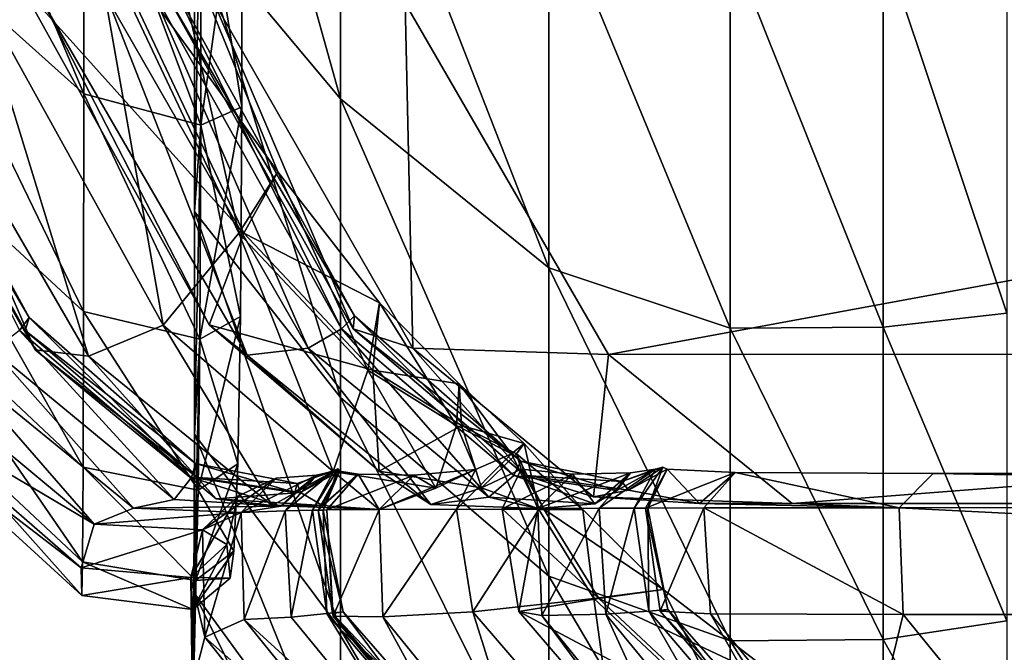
# Model space of a CAD drawing. Header units: millimetres. Extents: x 2387 to 13955, y -4964 to 364.
# Tile 263 of 656: x 6994.51 to 6999.4, y -4958.64 to -4955.49. Entities that reach past the tile are written whole.
import ezdxf

# ---------------------------------------------------------------- set-up
doc = ezdxf.new("R2010")
doc.units = ezdxf.units.MM
doc.header["$MEASUREMENT"] = 0
doc.layers.add('Predefinito', color=7, linetype='Continuous', true_color=0x000000)

msp = doc.modelspace()

# ---------------------------------------------------------------- linework, layer by layer
at = {"layer": 'Predefinito'}
for points in [[(6996.1067, -4955.8869, 15.6981), (6995.3822, -4955.0194, 16.7579), (6995.3808, -4953.2847, 15.9709)], [(6995.3808, -4953.2847, 15.9709), (6996.1067, -4954.0739, 14.8818), (6996.1067, -4955.8869, 15.6981)], [(6993.9037, -4953.6643, 18.3778), (6994.8315, -4954.4637, 17.4278), (6994.8318, -4955.8622, 18.5105)], [(6994.8318, -4955.8622, 18.5105), (6993.9037, -4955.0297, 19.4349), (6993.9037, -4953.6643, 18.3778)], [(6997.1409, -4956.7273, 14.6823), (6996.1067, -4955.8869, 15.6981), (6996.1067, -4954.0739, 14.8818)], [(6996.1067, -4954.0739, 14.8818), (6997.1409, -4954.8446, 13.8433), (6997.1409, -4956.7273, 14.6823)], [(6994.8315, -4954.4637, 17.4278), (6995.4118, -4954.6394, 17.2577), (6995.4132, -4956.0185, 18.3227)], [(6995.4132, -4956.0185, 18.3227), (6994.8318, -4955.8622, 18.5105), (6994.8315, -4954.4637, 17.4278)], [(6995.6152, -4954.5713, 17.3676), (6995.4118, -4954.6394, 17.2577), (6995.4132, -4956.0185, 18.3227)], [(6995.4118, -4954.6394, 17.2577), (6995.6152, -4954.5713, 17.3676), (6995.6173, -4955.9276, 18.413)], [(6995.4132, -4956.0185, 18.3227), (6995.6173, -4955.9276, 18.413), (6995.6152, -4954.5713, 17.3676)], [(6995.4118, -4954.6394, 17.2577), (6995.3822, -4955.0194, 16.7579), (6995.3825, -4956.4475, 17.8642)], [(6995.3825, -4956.4475, 17.8642), (6995.4132, -4956.0185, 18.3227), (6995.4118, -4954.6394, 17.2577)], [(6995.6173, -4955.9276, 18.413), (6995.4132, -4956.0185, 18.3227), (6995.4118, -4954.6394, 17.2577)], [(6995.2099, -4954.8094, 426.5673), (6994.8742, -4955.0119, 426.5004), (6995.6016, -4956.5543, 426.5332)], [(6994.8986, -4955.0118, 426.7098), (6995.2099, -4954.8094, 426.5673), (6995.7961, -4956.2503, 426.6164)], [(6995.6016, -4956.5543, 426.5332), (6995.7961, -4956.2503, 426.6164), (6995.2099, -4954.8094, 426.5673)], [(6998.0407, -4957.0258, 14.3146), (6997.1409, -4956.7273, 14.6823), (6997.1409, -4954.8446, 13.8433)], [(6997.1409, -4954.8446, 13.8433), (6998.0407, -4955.1139, 13.4637), (6998.0407, -4957.0258, 14.3146)], [(6994.8307, -4956.944, 19.9097), (6993.9037, -4956.0868, 20.8003), (6993.9037, -4955.0297, 19.4349)], [(6993.9037, -4955.0297, 19.4349), (6994.8318, -4955.8622, 18.5105), (6994.8307, -4956.944, 19.9097)], [(6994.8742, -4955.0119, 426.5004), (6994.2873, -4955.316, 425.6852), (6995.2265, -4957.0109, 425.6933)], [(6994.5151, -4955.315, 427.6386), (6994.8986, -4955.0118, 426.7098), (6995.626, -4956.5542, 426.7426)], [(6995.2265, -4957.0109, 425.6933), (6995.6016, -4956.5543, 426.5332), (6994.8742, -4955.0119, 426.5004)], [(6995.7961, -4956.2503, 426.6164), (6995.626, -4956.5542, 426.7426), (6994.8986, -4955.0118, 426.7098)], [(6995.3822, -4955.0194, 16.7579), (6996.1067, -4955.8869, 15.6981), (6996.1067, -4957.3709, 16.8496)], [(6996.1067, -4957.3709, 16.8496), (6995.3825, -4956.4475, 17.8642), (6995.3822, -4955.0194, 16.7579)], [(6998.8006, -4955.111, 13.4711), (6999.4151, -4955.0654, 13.5935), (6999.4143, -4956.9519, 14.433)], [(6998.0407, -4955.1139, 13.4637), (6998.8006, -4955.111, 13.4711), (6998.8003, -4957.0211, 14.3223)], [(6998.8003, -4957.0211, 14.3223), (6998.0407, -4957.0258, 14.3146), (6998.0407, -4955.1139, 13.4637)], [(6999.4143, -4956.9519, 14.433), (6998.8003, -4957.0211, 14.3223), (6998.8006, -4955.111, 13.4711)], [(6993.5909, -4955.3346, 419.9284), (6993.6416, -4955.2918, 419.7388), (6994.5616, -4956.9738, 419.7457)], [(6994.5122, -4957.0383, 419.564), (6994.5616, -4956.9738, 419.7457), (6993.6416, -4955.2918, 419.7388)], [(6995.2547, -4955.2849, 433.5741), (6995.1615, -4955.3277, 433.4011), (6996.112, -4957.0294, 433.4103)], [(6995.2187, -4955.3276, 433.7675), (6995.2547, -4955.2849, 433.5741), (6996.1755, -4956.965, 433.588)], [(6996.112, -4957.0294, 433.4103), (6996.1755, -4956.965, 433.588), (6995.2547, -4955.2849, 433.5741)], [(6993.5966, -4955.3983, 420.868), (6993.5909, -4955.3346, 419.9284), (6994.5407, -4957.038, 419.933)], [(6994.5616, -4956.9738, 419.7457), (6994.5407, -4957.038, 419.933), (6993.5909, -4955.3346, 419.9284)], [(6994.2873, -4955.316, 425.6852), (6993.8451, -4955.4185, 423.2972), (6994.8548, -4957.1645, 423.2973)], [(6994.8548, -4957.1645, 423.2973), (6995.2265, -4957.0109, 425.6933), (6994.2873, -4955.316, 425.6852)], [(6994.6338, -4955.4149, 430.0643), (6994.5151, -4955.315, 427.6386), (6995.4542, -4957.0096, 427.6468)], [(6995.626, -4956.5542, 426.7426), (6995.4542, -4957.0096, 427.6468), (6994.5151, -4955.315, 427.6386)], [(6995.1615, -4955.3277, 433.4011), (6994.9508, -4955.3923, 432.4855), (6995.9456, -4957.1263, 432.4878)], [(6995.9456, -4957.1263, 432.4878), (6996.112, -4957.0294, 433.4103), (6995.1615, -4955.3277, 433.4011)], [(6995.4707, -4955.3914, 435.5904), (6995.2187, -4955.3276, 433.7675), (6996.1692, -4957.0292, 433.7768)], [(6996.1755, -4956.965, 433.588), (6996.1692, -4957.0292, 433.7768), (6995.2187, -4955.3276, 433.7675)], [(6994.9508, -4955.3923, 432.4855), (6994.6338, -4955.4149, 430.0643), (6995.6435, -4957.16, 430.0643)], [(6995.6435, -4957.16, 430.0643), (6995.9456, -4957.1263, 432.4878), (6994.9508, -4955.3923, 432.4855)], [(6996.428, -4955.4118, 440.6518), (6995.4707, -4955.3914, 435.5904), (6996.4657, -4957.1251, 435.5928)], [(6996.1692, -4957.0292, 433.7768), (6996.4657, -4957.1251, 435.5928), (6995.4707, -4955.3914, 435.5904)], [(6993.8451, -4955.4185, 423.2972), (6993.5966, -4955.3983, 420.868), (6994.5913, -4957.1339, 420.8692)], [(6994.5407, -4957.038, 419.933), (6994.5913, -4957.1339, 420.8692), (6993.5966, -4955.3983, 420.868)], [(6994.5913, -4957.1339, 420.8692), (6994.8548, -4957.1645, 423.2973), (6993.8451, -4955.4185, 423.2972)], [(6995.4542, -4957.0096, 427.6468), (6995.6435, -4957.16, 430.0643), (6994.6338, -4955.4149, 430.0643)], [(7006.9079, -4955.4109, 485.8488), (6996.428, -4955.4118, 440.6518), (6997.4377, -4957.1562, 440.6519)], [(6996.4657, -4957.1251, 435.5928), (6997.4377, -4957.1562, 440.6519), (6996.428, -4955.4118, 440.6518)], [(6997.4377, -4957.1562, 440.6519), (7007.9178, -4957.1551, 485.8488), (7006.9079, -4955.4109, 485.8488)], [(6995.4086, -4957.0801, 19.7044), (6994.8307, -4956.944, 19.9097), (6994.8318, -4955.8622, 18.5105)], [(6994.8318, -4955.8622, 18.5105), (6995.4132, -4956.0185, 18.3227), (6995.4086, -4957.0801, 19.7044)], [(6995.4086, -4957.0801, 19.7044), (6995.6103, -4956.9678, 19.7731), (6995.6173, -4955.9276, 18.413)], [(6995.6173, -4955.9276, 18.413), (6995.4132, -4956.0185, 18.3227), (6995.4086, -4957.0801, 19.7044)], [(6995.4132, -4956.0185, 18.3227), (6995.6173, -4955.9276, 18.413), (6995.6103, -4956.9678, 19.7731)], [(6996.1067, -4955.8869, 15.6981), (6997.1409, -4956.7273, 14.6823), (6997.1409, -4958.2579, 15.871)], [(6997.1409, -4958.2579, 15.871), (6996.1067, -4957.3709, 16.8496), (6996.1067, -4955.8869, 15.6981)], [(6995.3814, -4957.5529, 19.293), (6995.4086, -4957.0801, 19.7044), (6995.4132, -4956.0185, 18.3227)], [(6995.4132, -4956.0185, 18.3227), (6995.3825, -4956.4475, 17.8642), (6995.3814, -4957.5529, 19.293)], [(6995.6103, -4956.9678, 19.7731), (6995.4086, -4957.0801, 19.7044), (6995.4132, -4956.0185, 18.3227)], [(6993.9037, -4956.0868, 20.8003), (6994.8307, -4956.944, 19.9097), (6994.8283, -4957.7162, 21.5768)], [(6994.8283, -4957.7162, 21.5768), (6993.9037, -4956.8474, 22.403), (6993.9037, -4956.0868, 20.8003)], [(6995.7961, -4956.2503, 426.6164), (6995.6016, -4956.5543, 426.5332), (6996.242, -4957.2353, 426.5547)], [(6995.626, -4956.5542, 426.7426), (6995.7961, -4956.2503, 426.6164), (6996.3009, -4956.9007, 426.6537)], [(6996.242, -4957.2353, 426.5547), (6996.3009, -4956.9007, 426.6537), (6995.7961, -4956.2503, 426.6164)], [(6996.1067, -4958.5224, 18.3336), (6995.3814, -4957.5529, 19.293), (6995.3825, -4956.4475, 17.8642)], [(6995.3825, -4956.4475, 17.8642), (6996.1067, -4957.3709, 16.8496), (6996.1067, -4958.5224, 18.3336)], [(6995.6016, -4956.5543, 426.5332), (6995.2265, -4957.0109, 425.6933), (6996.0704, -4957.7379, 425.6916)], [(6995.4542, -4957.0096, 427.6468), (6995.626, -4956.5542, 426.7426), (6996.2665, -4957.2352, 426.7641)], [(6996.0704, -4957.7379, 425.6916), (6996.242, -4957.2353, 426.5547), (6995.6016, -4956.5543, 426.5332)], [(6996.3009, -4956.9007, 426.6537), (6996.2665, -4957.2352, 426.7641), (6995.626, -4956.5542, 426.7426)], [(6997.1409, -4956.7273, 14.6823), (6998.0407, -4957.0258, 14.3146), (6998.0407, -4958.578, 15.5205)], [(6998.0407, -4958.578, 15.5205), (6997.1409, -4958.2579, 15.871), (6997.1409, -4956.7273, 14.6823)], [(6994.8252, -4958.186, 23.4635), (6993.9037, -4957.3234, 24.1717), (6993.9037, -4956.8474, 22.403)], [(6993.9037, -4956.8474, 22.403), (6994.8283, -4957.7162, 21.5768), (6994.8252, -4958.186, 23.4635)], [(6996.3009, -4956.9007, 426.6537), (6996.242, -4957.2353, 426.5547), (6996.6827, -4957.5103, 426.5354)], [(6996.2665, -4957.2352, 426.7641), (6996.3009, -4956.9007, 426.6537), (6996.6958, -4957.3034, 426.6398)], [(6996.6827, -4957.5103, 426.5354), (6996.6958, -4957.3034, 426.6398), (6996.3009, -4956.9007, 426.6537)], [(6995.3993, -4957.8313, 21.3649), (6994.8283, -4957.7162, 21.5768), (6994.8307, -4956.944, 19.9097)], [(6994.8307, -4956.944, 19.9097), (6995.4086, -4957.0801, 19.7044), (6995.3993, -4957.8313, 21.3649)], [(6998.8003, -4957.0211, 14.3223), (6999.4143, -4956.9519, 14.433), (6999.4141, -4958.4792, 15.6192)], [(6994.5616, -4956.9738, 419.7457), (6994.5122, -4957.0383, 419.564), (6995.3667, -4957.7684, 419.5617)], [(6994.5407, -4957.038, 419.933), (6994.5616, -4956.9738, 419.7457), (6995.3874, -4957.6974, 419.7456)], [(6995.3667, -4957.7684, 419.5617), (6995.3874, -4957.6974, 419.7456), (6994.5616, -4956.9738, 419.7457)], [(6995.6103, -4956.9678, 19.7731), (6995.4086, -4957.0801, 19.7044), (6995.3993, -4957.8313, 21.3648)], [(6995.3993, -4957.8313, 21.3648), (6995.5964, -4957.7003, 21.4124), (6995.6103, -4956.9678, 19.7731)], [(6995.4086, -4957.0801, 19.7044), (6995.6103, -4956.9678, 19.7731), (6995.5964, -4957.7003, 21.4124)], [(6995.6435, -4957.16, 430.0643), (6995.4542, -4957.0096, 427.6468), (6996.298, -4957.7364, 427.6442)], [(6996.2665, -4957.2352, 426.7641), (6996.298, -4957.7364, 427.6442), (6995.4542, -4957.0096, 427.6468)], [(6996.1755, -4956.965, 433.588), (6996.112, -4957.0294, 433.4103), (6996.9665, -4957.7578, 433.4059)], [(6996.1692, -4957.0292, 433.7768), (6996.1755, -4956.965, 433.588), (6997.0015, -4957.6869, 433.5879)], [(6996.9665, -4957.7578, 433.4059), (6997.0015, -4957.6869, 433.5879), (6996.1755, -4956.965, 433.588)], [(6994.5122, -4957.0383, 419.564), (6994.3833, -4957.1368, 417.729), (6995.2811, -4957.8771, 417.724)], [(6995.2811, -4957.8771, 417.724), (6995.3667, -4957.7684, 419.5617), (6994.5122, -4957.0383, 419.564)], [(6995.3874, -4957.6974, 419.7456), (6995.3952, -4957.768, 419.9307), (6994.5407, -4957.038, 419.933)], [(6994.5913, -4957.1339, 420.8692), (6994.5407, -4957.038, 419.933), (6995.3952, -4957.768, 419.9307)], [(6995.2265, -4957.0109, 425.6933), (6994.8548, -4957.1645, 423.2973), (6995.7666, -4957.907, 423.2889)], [(6995.7666, -4957.907, 423.2889), (6996.0704, -4957.7379, 425.6916), (6995.2265, -4957.0109, 425.6933)], [(6996.112, -4957.0294, 433.4103), (6995.9456, -4957.1263, 432.4878), (6996.8429, -4957.8646, 432.4771)], [(6996.8429, -4957.8646, 432.4771), (6996.9665, -4957.7578, 433.4059), (6996.112, -4957.0294, 433.4103)], [(6997.0015, -4957.6869, 433.5879), (6997.0237, -4957.7576, 433.7722), (6996.1692, -4957.0292, 433.7768)], [(6996.4657, -4957.1251, 435.5928), (6996.1692, -4957.0292, 433.7768), (6997.0237, -4957.7576, 433.7722)], [(6998.0407, -4957.0258, 14.3146), (6998.8003, -4957.0211, 14.3223), (6998.8003, -4958.5716, 15.5269)], [(6998.8003, -4958.5716, 15.5269), (6998.0407, -4958.578, 15.5205), (6998.0407, -4957.0258, 14.3146)], [(6999.4141, -4958.4792, 15.6192), (6998.8003, -4958.5716, 15.5269), (6998.8003, -4957.0211, 14.3223)], [(6995.4086, -4957.0801, 19.7044), (6995.3814, -4957.5529, 19.293), (6995.3791, -4958.3391, 21.0102)], [(6995.3791, -4958.3391, 21.0102), (6995.3993, -4957.8313, 21.3648), (6995.4086, -4957.0801, 19.7044)], [(6995.5964, -4957.7003, 21.4124), (6995.3993, -4957.8313, 21.3649), (6995.4086, -4957.0801, 19.7044)], [(6994.3833, -4957.1368, 417.729), (6994.1656, -4957.1745, 412.5817), (6995.0783, -4957.9196, 412.5774)], [(6995.0783, -4957.9196, 412.5774), (6995.2811, -4957.8771, 417.724), (6994.3833, -4957.1368, 417.729)], [(6994.8548, -4957.1645, 423.2973), (6994.5913, -4957.1339, 420.8692), (6995.4889, -4957.8734, 420.8632)], [(6995.3952, -4957.768, 419.9307), (6995.4889, -4957.8734, 420.8632), (6994.5913, -4957.1339, 420.8692)], [(6995.9456, -4957.1263, 432.4878), (6995.6435, -4957.16, 430.0643), (6996.5552, -4957.9018, 430.0526)], [(6996.5552, -4957.9018, 430.0526), (6996.8429, -4957.8646, 432.4771), (6995.9456, -4957.1263, 432.4878)], [(6997.4377, -4957.1562, 440.6519), (6996.4657, -4957.1251, 435.5928), (6997.3629, -4957.8633, 435.5809)], [(6997.0237, -4957.7576, 433.7722), (6997.3629, -4957.8633, 435.5809), (6996.4657, -4957.1251, 435.5928)], [(6997.3629, -4957.8633, 435.5809), (6998.3489, -4957.8975, 440.6359), (6997.4377, -4957.1562, 440.6519)], [(7007.9178, -4957.1551, 485.8488), (6997.4377, -4957.1562, 440.6519), (6998.3489, -4957.8975, 440.6359)], [(6998.3489, -4957.8975, 440.6359), (7008.8288, -4957.8963, 485.831), (7007.9178, -4957.1551, 485.8488)], [(6994.1656, -4957.1745, 412.5817), (6993.9692, -4957.2394, 360.0097), (6994.883, -4957.9986, 359.9371)], [(6994.883, -4957.9986, 359.9371), (6995.0783, -4957.9196, 412.5774), (6994.1656, -4957.1745, 412.5817)], [(6995.4889, -4957.8734, 420.8632), (6995.7666, -4957.907, 423.2889), (6994.8548, -4957.1645, 423.2973)], [(6996.298, -4957.7364, 427.6442), (6996.5552, -4957.9018, 430.0526), (6995.6435, -4957.16, 430.0643)], [(6994.883, -4957.9986, 359.9371), (6993.9692, -4957.2394, 360.0097), (6993.9037, -4957.4195, 215.9008)], [(6996.242, -4957.2353, 426.5547), (6996.0704, -4957.7379, 425.6916), (6996.5798, -4957.8213, 425.6654)], [(6996.5798, -4957.8213, 425.6654), (6996.6827, -4957.5103, 426.5354), (6996.242, -4957.2353, 426.5547)], [(6996.298, -4957.7364, 427.6442), (6996.2665, -4957.2352, 426.7641), (6996.7071, -4957.5102, 426.7447)], [(6996.6958, -4957.3034, 426.6398), (6996.7071, -4957.5102, 426.7447), (6996.2665, -4957.2352, 426.7641)], [(6993.9037, -4957.3234, 24.1717), (6994.8252, -4958.186, 23.4635), (6994.822, -4958.353, 72.5004)], [(6994.822, -4958.353, 72.5004), (6993.9037, -4957.5144, 73.0298), (6993.9037, -4957.3234, 24.1717)], [(6996.6958, -4957.3034, 426.6398), (6996.6827, -4957.5103, 426.5354), (6996.9553, -4957.6502, 426.5037)], [(6996.9553, -4957.6502, 426.5037), (6997.019, -4957.5987, 426.6022), (6996.6958, -4957.3034, 426.6398)], [(6996.7071, -4957.5102, 426.7447), (6996.6958, -4957.3034, 426.6398), (6997.019, -4957.5987, 426.6022)], [(6997.1409, -4959.4466, 17.4017), (6996.1067, -4958.5224, 18.3336), (6996.1067, -4957.3709, 16.8496)], [(6996.1067, -4957.3709, 16.8496), (6997.1409, -4958.2579, 15.871), (6997.1409, -4959.4466, 17.4017)], [(6994.8194, -4958.2167, 215.6182), (6993.9037, -4957.4195, 215.9008), (6993.9037, -4957.5144, 73.0298)], [(6993.9037, -4957.4195, 215.9008), (6994.8194, -4958.2167, 215.6182), (6994.883, -4957.9986, 359.9371)], [(6993.9037, -4957.5144, 73.0298), (6994.822, -4958.353, 72.5004), (6994.8194, -4958.2167, 215.6182)], [(6996.7071, -4957.5102, 426.7447), (6996.8073, -4957.8198, 427.6154), (6996.298, -4957.7364, 427.6442)], [(6996.6827, -4957.5103, 426.5354), (6996.5798, -4957.8213, 425.6654), (6996.7765, -4957.7281, 425.6432)], [(6996.7765, -4957.7281, 425.6432), (6996.9553, -4957.6502, 426.5037), (6996.6827, -4957.5103, 426.5354)], [(6997.019, -4957.5987, 426.6022), (6996.9797, -4957.6501, 426.7129), (6996.7071, -4957.5102, 426.7447)], [(6996.8073, -4957.8198, 427.6154), (6996.7071, -4957.5102, 426.7447), (6996.9797, -4957.6501, 426.7129)], [(6996.1067, -4959.3388, 20.1364), (6995.3791, -4958.3391, 21.0102), (6995.3814, -4957.5529, 19.293)], [(6995.3814, -4957.5529, 19.293), (6996.1067, -4958.5224, 18.3336), (6996.1067, -4959.3388, 20.1364)], [(6997.019, -4957.5987, 426.6022), (6996.9553, -4957.6502, 426.5037), (6997.0918, -4957.9259, 426.4879)], [(6996.9797, -4957.6501, 426.7129), (6997.019, -4957.5987, 426.6022), (6997.3095, -4957.9267, 426.5686)], [(6997.0918, -4957.9259, 426.4879), (6997.3095, -4957.9267, 426.5686), (6997.019, -4957.5987, 426.6022)], [(6996.682, -4957.9252, 425.6535), (6997.0918, -4957.9259, 426.4879), (6996.9553, -4957.6502, 426.5037)], [(6996.9553, -4957.6502, 426.5037), (6996.7765, -4957.7281, 425.6432), (6996.682, -4957.9252, 425.6535)], [(6996.9797, -4957.6501, 426.7129), (6997.0038, -4957.7267, 427.5916), (6996.8073, -4957.8198, 427.6154)], [(6997.0015, -4957.6869, 433.5879), (6996.9665, -4957.7578, 433.4059), (6997.4786, -4957.8315, 433.3689)], [(6997.0038, -4957.7267, 427.5916), (6996.9797, -4957.6501, 426.7129), (6997.1162, -4957.9257, 426.6972)], [(6997.3095, -4957.9267, 426.5686), (6997.1162, -4957.9257, 426.6972), (6996.9797, -4957.6501, 426.7129)], [(6997.0237, -4957.7576, 433.7722), (6997.0015, -4957.6869, 433.5879), (6997.5039, -4957.7877, 433.5522)], [(6997.4786, -4957.8315, 433.3689), (6997.5039, -4957.7877, 433.5522), (6997.0015, -4957.6869, 433.5879)], [(6995.3869, -4958.2794, 23.2661), (6994.8252, -4958.186, 23.4635), (6994.8283, -4957.7162, 21.5768)], [(6994.8283, -4957.7162, 21.5768), (6995.3993, -4957.8313, 21.3649), (6995.3869, -4958.2794, 23.2661)], [(6995.3874, -4957.6974, 419.7456), (6995.3667, -4957.7684, 419.5617), (6995.8802, -4957.8419, 419.543)], [(6995.3868, -4958.2794, 23.2661), (6995.5777, -4958.1338, 23.2951), (6995.5964, -4957.7003, 21.4124)], [(6995.5964, -4957.7003, 21.4124), (6995.3993, -4957.8313, 21.3648), (6995.3868, -4958.2794, 23.2661)], [(6995.3952, -4957.768, 419.9307), (6995.3874, -4957.6974, 419.7456), (6995.8911, -4957.7979, 419.7277)], [(6995.8802, -4957.8419, 419.543), (6995.8911, -4957.7979, 419.7277), (6995.3874, -4957.6974, 419.7456)], [(6995.3993, -4957.8313, 21.3649), (6995.5964, -4957.7003, 21.4124), (6995.5777, -4958.1338, 23.2951)], [(6996.0704, -4957.7379, 425.6916), (6995.7666, -4957.907, 423.2889), (6996.2992, -4957.9265, 423.2637)], [(6995.8315, -4957.9327, 417.7043), (6995.967, -4957.9299, 419.5364), (6996.0735, -4957.7365, 419.528)], [(6996.0735, -4957.7365, 419.528), (6995.9873, -4957.7563, 417.6933), (6995.8315, -4957.9327, 417.7043)], [(6995.9873, -4957.7563, 417.6933), (6996.0735, -4957.7365, 419.528), (6995.8802, -4957.8419, 419.543)], [(6995.8911, -4957.7979, 419.7277), (6995.8802, -4957.8419, 419.543), (6996.0735, -4957.7365, 419.528)], [(6995.9087, -4957.8415, 419.9119), (6995.8911, -4957.7979, 419.7277), (6996.0951, -4957.7254, 419.7118)], [(6996.0735, -4957.7365, 419.528), (6996.0951, -4957.7254, 419.7118), (6995.8911, -4957.7979, 419.7277)], [(6996.0951, -4957.7254, 419.7118), (6996.102, -4957.7361, 419.8968), (6995.9087, -4957.8415, 419.9119)], [(6996.0168, -4957.9064, 420.8419), (6995.9087, -4957.8415, 419.9119), (6996.102, -4957.7361, 419.8968)], [(6995.967, -4957.9299, 419.5364), (6996.0213, -4957.9298, 419.7177), (6996.0951, -4957.7254, 419.7118)], [(6996.0951, -4957.7254, 419.7118), (6996.0735, -4957.7365, 419.528), (6995.967, -4957.9299, 419.5364)], [(6996.1939, -4957.7518, 420.8271), (6996.102, -4957.7361, 419.8968), (6995.9955, -4957.9294, 419.9053)], [(6996.0213, -4957.9298, 419.7177), (6995.9955, -4957.9294, 419.9053), (6996.102, -4957.7361, 419.8968)], [(6996.102, -4957.7361, 419.8968), (6996.1939, -4957.7518, 420.8271), (6996.0168, -4957.9064, 420.8419)], [(6996.102, -4957.7361, 419.8968), (6996.0951, -4957.7254, 419.7118), (6996.0213, -4957.9298, 419.7177)], [(6996.2992, -4957.9265, 423.2637), (6996.5798, -4957.8213, 425.6654), (6996.0704, -4957.7379, 425.6916)], [(6996.5552, -4957.9018, 430.0526), (6996.298, -4957.7364, 427.6442), (6996.8073, -4957.8198, 427.6154)], [(6996.2992, -4957.9265, 423.2637), (6996.682, -4957.9252, 425.6535), (6996.7765, -4957.7281, 425.6432)], [(6996.7765, -4957.7281, 425.6432), (6996.4706, -4957.7555, 423.2468), (6996.2992, -4957.9265, 423.2637)], [(6996.4706, -4957.7555, 423.2468), (6996.7765, -4957.7281, 425.6432), (6996.5798, -4957.8213, 425.6654)], [(6997.087, -4957.9215, 430.0174), (6996.8073, -4957.8198, 427.6154), (6997.0038, -4957.7267, 427.5916)], [(6997.258, -4957.7508, 429.994), (6997.0038, -4957.7267, 427.5916), (6996.9096, -4957.9237, 427.6035)], [(6997.1162, -4957.9257, 426.6972), (6996.9096, -4957.9237, 427.6035), (6997.0038, -4957.7267, 427.5916)], [(6997.0038, -4957.7267, 427.5916), (6997.258, -4957.7508, 429.994), (6997.087, -4957.9215, 430.0174)], [(6997.3912, -4957.9199, 432.4357), (6997.5644, -4957.9196, 433.3555), (6997.6704, -4957.7267, 433.3389)], [(6997.6704, -4957.7267, 433.3389), (6997.5457, -4957.7437, 432.4124), (6997.3912, -4957.9199, 432.4357)], [(6997.5457, -4957.7437, 432.4124), (6997.6704, -4957.7267, 433.3389), (6997.4786, -4957.8315, 433.3689)], [(6997.5039, -4957.7877, 433.5522), (6997.4786, -4957.8315, 433.3689), (6997.6704, -4957.7267, 433.3389)], [(6997.5357, -4957.8314, 433.7348), (6997.5039, -4957.7877, 433.5522), (6997.7064, -4957.7157, 433.5206)], [(6997.6704, -4957.7267, 433.3389), (6997.7064, -4957.7157, 433.5206), (6997.5039, -4957.7877, 433.5522)], [(6997.7064, -4957.7157, 433.5206), (6997.7276, -4957.7266, 433.7046), (6997.5357, -4957.8314, 433.7348)], [(6997.8893, -4957.8967, 435.5392), (6997.5357, -4957.8314, 433.7348), (6997.7276, -4957.7266, 433.7046)], [(6997.5644, -4957.9196, 433.3555), (6997.6327, -4957.9198, 433.5322), (6997.7064, -4957.7157, 433.5206)], [(6997.7064, -4957.7157, 433.5206), (6997.6704, -4957.7267, 433.3389), (6997.5644, -4957.9196, 433.3555)], [(6998.0652, -4957.7427, 435.51), (6997.7276, -4957.7266, 433.7046), (6997.6216, -4957.9195, 433.7215)], [(6997.6327, -4957.9198, 433.5322), (6997.6216, -4957.9195, 433.7215), (6997.7276, -4957.7266, 433.7046)], [(6997.6216, -4957.9195, 433.7215), (6997.9107, -4957.9187, 435.5358), (6998.0652, -4957.7427, 435.51)], [(6997.7276, -4957.7266, 433.7046), (6997.7064, -4957.7157, 433.5206), (6997.6327, -4957.9198, 433.5322)], [(6997.7276, -4957.7266, 433.7046), (6998.0652, -4957.7427, 435.51), (6997.8893, -4957.8967, 435.5392)], [(6998.8796, -4957.9178, 440.588), (6997.8893, -4957.8967, 435.5392), (6998.0652, -4957.7427, 435.51)], [(6998.0652, -4957.7427, 435.51), (6997.9107, -4957.9187, 435.5358), (6998.8796, -4957.9178, 440.588)], [(6998.0652, -4957.7427, 435.51), (6999.0498, -4957.7477, 440.556), (6998.8796, -4957.9178, 440.588)], [(6998.8796, -4957.9178, 440.588), (6999.0498, -4957.7477, 440.556), (6998.0652, -4957.7427, 435.51)], [(6995.3667, -4957.7684, 419.5617), (6995.2811, -4957.8771, 417.724), (6995.8098, -4957.9107, 417.706)], [(6995.8098, -4957.9107, 417.706), (6995.8802, -4957.8419, 419.543), (6995.3667, -4957.7684, 419.5617)], [(6995.4889, -4957.8734, 420.8632), (6995.3952, -4957.768, 419.9307), (6995.9087, -4957.8415, 419.9119)], [(6995.8911, -4957.7979, 419.7277), (6995.9087, -4957.8415, 419.9119), (6995.3952, -4957.768, 419.9307)], [(6995.7866, -4957.7714, 412.5561), (6995.6134, -4957.9413, 412.5646), (6995.4213, -4958.0279, 359.909)], [(6995.4213, -4958.0279, 359.909), (6995.5966, -4957.8601, 359.9061), (6995.7866, -4957.7714, 412.5561)], [(6995.4213, -4958.0279, 359.909), (6995.6134, -4957.9413, 412.5646), (6995.7866, -4957.7714, 412.5561)], [(6995.7866, -4957.7714, 412.5561), (6995.5966, -4957.8601, 359.9061), (6995.4213, -4958.0279, 359.909)], [(6995.6134, -4957.9413, 412.5646), (6995.7866, -4957.7714, 412.5561), (6995.9873, -4957.7563, 417.6933)], [(6995.9873, -4957.7563, 417.6933), (6995.8098, -4957.9107, 417.706), (6995.6134, -4957.9413, 412.5646)], [(6995.6134, -4957.9413, 412.5646), (6995.8315, -4957.9327, 417.7043), (6995.9873, -4957.7563, 417.6933)], [(6995.9873, -4957.7563, 417.6933), (6995.7866, -4957.7714, 412.5561), (6995.6134, -4957.9413, 412.5646)], [(6995.8802, -4957.8419, 419.543), (6995.8098, -4957.9107, 417.706), (6995.9873, -4957.7563, 417.6933)], [(6995.9955, -4957.9294, 419.9053), (6996.0386, -4957.9284, 420.8402), (6996.1939, -4957.7518, 420.8271)], [(6996.2992, -4957.9265, 423.2637), (6996.0168, -4957.9064, 420.8419), (6996.1939, -4957.7518, 420.8271)], [(6996.4706, -4957.7555, 423.2468), (6996.1939, -4957.7518, 420.8271), (6996.0386, -4957.9284, 420.8402)], [(6996.0386, -4957.9284, 420.8402), (6996.2992, -4957.9265, 423.2637), (6996.4706, -4957.7555, 423.2468)], [(6996.1939, -4957.7518, 420.8271), (6996.4706, -4957.7555, 423.2468), (6996.2992, -4957.9265, 423.2637)], [(6996.5798, -4957.8213, 425.6654), (6996.2992, -4957.9265, 423.2637), (6996.4706, -4957.7555, 423.2468)], [(6996.9665, -4957.7578, 433.4059), (6996.8429, -4957.8646, 432.4771), (6997.3697, -4957.8978, 432.4391)], [(6996.9096, -4957.9237, 427.6035), (6997.087, -4957.9215, 430.0174), (6997.258, -4957.7508, 429.994)], [(6997.3697, -4957.8978, 432.4391), (6997.4786, -4957.8315, 433.3689), (6996.9665, -4957.7578, 433.4059)], [(6997.3629, -4957.8633, 435.5809), (6997.0237, -4957.7576, 433.7722), (6997.5357, -4957.8314, 433.7348)], [(6997.5039, -4957.7877, 433.5522), (6997.5357, -4957.8314, 433.7348), (6997.0237, -4957.7576, 433.7722)], [(6997.087, -4957.9215, 430.0174), (6997.3912, -4957.9199, 432.4357), (6997.5457, -4957.7437, 432.4124)], [(6997.5457, -4957.7437, 432.4124), (6997.258, -4957.7508, 429.994), (6997.087, -4957.9215, 430.0174)], [(6997.3697, -4957.8978, 432.4391), (6997.087, -4957.9215, 430.0174), (6997.258, -4957.7508, 429.994)], [(6997.258, -4957.7508, 429.994), (6997.5457, -4957.7437, 432.4124), (6997.3697, -4957.8978, 432.4391)], [(6997.4786, -4957.8315, 433.3689), (6997.3697, -4957.8978, 432.4391), (6997.5457, -4957.7437, 432.4124)], [(7009.3589, -4957.917, 485.7778), (6998.8796, -4957.9178, 440.588), (6999.0498, -4957.7477, 440.556)], [(6999.0498, -4957.7477, 440.556), (6998.8796, -4957.9178, 440.588), (7009.3589, -4957.917, 485.7778)], [(6999.0498, -4957.7477, 440.556), (7009.5288, -4957.7472, 485.7422), (7009.3589, -4957.917, 485.7778)], [(7009.3589, -4957.917, 485.7778), (7009.5288, -4957.7472, 485.7422), (6999.0498, -4957.7477, 440.556)], [(6995.376, -4958.8095, 22.9817), (6995.3868, -4958.2794, 23.2661), (6995.3993, -4957.8313, 21.3648)], [(6995.3993, -4957.8313, 21.3648), (6995.3791, -4958.3391, 21.0102), (6995.376, -4958.8095, 22.9817)], [(6995.5777, -4958.1338, 23.2951), (6995.3869, -4958.2794, 23.2661), (6995.3993, -4957.8313, 21.3649)], [(6996.8073, -4957.8198, 427.6154), (6997.087, -4957.9215, 430.0174), (6996.5552, -4957.9018, 430.0526)], [(6997.5357, -4957.8314, 433.7348), (6997.8893, -4957.8967, 435.5392), (6997.3629, -4957.8633, 435.5809)], [(6995.8098, -4957.9107, 417.706), (6995.2811, -4957.8771, 417.724), (6995.0783, -4957.9196, 412.5774)], [(6995.3634, -4958.2644, 215.5294), (6995.5426, -4958.1009, 215.5335), (6995.5966, -4957.8601, 359.9061)], [(6995.5966, -4957.8601, 359.9061), (6995.4213, -4958.0279, 359.909), (6995.3634, -4958.2644, 215.5294)], [(6995.4213, -4958.0279, 359.909), (6995.5966, -4957.8601, 359.9061), (6995.5426, -4958.1009, 215.5335)], [(6995.9087, -4957.8415, 419.9119), (6996.0168, -4957.9064, 420.8419), (6995.4889, -4957.8734, 420.8632)], [(6995.7666, -4957.907, 423.2889), (6995.4889, -4957.8734, 420.8632), (6996.0168, -4957.9064, 420.8419)], [(6996.8429, -4957.8646, 432.4771), (6996.5552, -4957.9018, 430.0526), (6997.087, -4957.9215, 430.0174)], [(6997.087, -4957.9215, 430.0174), (6997.3697, -4957.8978, 432.4391), (6996.8429, -4957.8646, 432.4771)], [(6998.3489, -4957.8975, 440.6359), (6997.3629, -4957.8633, 435.5809), (6997.8893, -4957.8967, 435.5392)], [(6995.6134, -4957.9413, 412.5646), (6995.0783, -4957.9196, 412.5774), (6994.883, -4957.9986, 359.9371)], [(6995.0783, -4957.9196, 412.5774), (6995.6134, -4957.9413, 412.5646), (6995.8098, -4957.9107, 417.706)], [(6995.8315, -4957.9327, 417.7043), (6995.6134, -4957.9413, 412.5646), (6995.6291, -4958.4729, 412.5774)], [(6995.6291, -4958.4729, 412.5774), (6995.8621, -4958.4604, 417.7217), (6995.8315, -4957.9327, 417.7043)], [(6996.0168, -4957.9064, 420.8419), (6996.2992, -4957.9265, 423.2637), (6995.7666, -4957.907, 423.2889)], [(6995.967, -4957.9299, 419.5364), (6995.8315, -4957.9327, 417.7043), (6995.8621, -4958.4604, 417.7217)], [(6995.8621, -4958.4604, 417.7217), (6996.0387, -4958.4437, 419.5524), (6995.967, -4957.9299, 419.5364)], [(6996.0213, -4957.9298, 419.7177), (6995.967, -4957.9299, 419.5364), (6996.0387, -4958.4437, 419.5524)], [(6996.0386, -4957.9284, 420.8402), (6995.9955, -4957.9294, 419.9053), (6996.0672, -4958.4433, 419.9215)], [(6995.9955, -4957.9294, 419.9053), (6996.0213, -4957.9298, 419.7177), (6996.1199, -4958.4341, 419.7317)], [(6996.1199, -4958.4341, 419.7317), (6996.0672, -4958.4433, 419.9215), (6995.9955, -4957.9294, 419.9053)], [(6996.0387, -4958.4437, 419.5524), (6996.1199, -4958.4341, 419.7317), (6996.0213, -4957.9298, 419.7177)], [(6996.2992, -4957.9265, 423.2637), (6996.0386, -4957.9284, 420.8402), (6996.07, -4958.4565, 420.8609)], [(6996.0672, -4958.4433, 419.9215), (6996.07, -4958.4565, 420.8609), (6996.0386, -4957.9284, 420.8402)], [(6996.07, -4958.4565, 420.8609), (6996.3174, -4958.459, 423.2889), (6996.2992, -4957.9265, 423.2637)], [(6996.682, -4957.9252, 425.6535), (6996.2992, -4957.9265, 423.2637), (6996.3174, -4958.459, 423.2889)], [(6996.3174, -4958.459, 423.2889), (6996.764, -4958.4349, 425.6749), (6996.682, -4957.9252, 425.6535)], [(6997.0918, -4957.9259, 426.4879), (6996.682, -4957.9252, 425.6535), (6996.764, -4958.4349, 425.6749)], [(6996.764, -4958.4349, 425.6749), (6997.3645, -4958.3679, 426.4883), (6997.0918, -4957.9259, 426.4879)], [(6997.087, -4957.9215, 430.0174), (6996.9096, -4957.9237, 427.6035), (6996.9917, -4958.4333, 427.6277)], [(6996.9096, -4957.9237, 427.6035), (6997.1162, -4957.9257, 426.6972), (6997.3889, -4958.3677, 426.6978)], [(6997.3889, -4958.3677, 426.6978), (6996.9917, -4958.4333, 427.6277), (6996.9096, -4957.9237, 427.6035)], [(6996.9917, -4958.4333, 427.6277), (6997.1059, -4958.4533, 430.0525), (6997.087, -4957.9215, 430.0174)], [(6997.3912, -4957.9199, 432.4357), (6997.087, -4957.9215, 430.0174), (6997.1059, -4958.4533, 430.0525)], [(6997.3095, -4957.9267, 426.5686), (6997.0918, -4957.9259, 426.4879), (6997.3645, -4958.3679, 426.4883)], [(6997.1059, -4958.4533, 430.0525), (6997.4236, -4958.4467, 432.4724), (6997.3912, -4957.9199, 432.4357)], [(6997.1162, -4957.9257, 426.6972), (6997.3095, -4957.9267, 426.5686), (6997.7092, -4958.3236, 426.5542)], [(6997.7092, -4958.3236, 426.5542), (6997.3889, -4958.3677, 426.6978), (6997.1162, -4957.9257, 426.6972)], [(6997.3645, -4958.3679, 426.4883), (6997.7092, -4958.3236, 426.5542), (6997.3095, -4957.9267, 426.5686)], [(6997.5644, -4957.9196, 433.3555), (6997.3912, -4957.9199, 432.4357), (6997.4236, -4958.4467, 432.4724)], [(6997.4236, -4958.4467, 432.4724), (6997.6371, -4958.4321, 433.3871), (6997.5644, -4957.9196, 433.3555)], [(6997.6327, -4957.9198, 433.5322), (6997.5644, -4957.9196, 433.3555), (6997.6371, -4958.4321, 433.3871)], [(6997.9107, -4957.9187, 435.5358), (6997.6216, -4957.9195, 433.7215), (6997.6944, -4958.4319, 433.7538)], [(6997.6216, -4957.9195, 433.7215), (6997.6327, -4957.9198, 433.5322), (6997.7322, -4958.4228, 433.5599)], [(6997.7322, -4958.4228, 433.5599), (6997.6944, -4958.4319, 433.7538), (6997.6216, -4957.9195, 433.7215)], [(6997.6371, -4958.4321, 433.3871), (6997.7322, -4958.4228, 433.5599), (6997.6327, -4957.9198, 433.5322)], [(6997.6944, -4958.4319, 433.7538), (6997.9436, -4958.4452, 435.5765), (6997.9107, -4957.9187, 435.5358)], [(6997.8893, -4957.8967, 435.5392), (6998.8796, -4957.9178, 440.588), (6998.3489, -4957.8975, 440.6359)], [(6998.8997, -4958.4484, 440.6361), (6998.8796, -4957.9178, 440.588), (6997.9107, -4957.9187, 435.5358)], [(6997.9107, -4957.9187, 435.5358), (6997.9436, -4958.4452, 435.5765), (6998.8997, -4958.4484, 440.6361)], [(7008.8288, -4957.8963, 485.831), (6998.3489, -4957.8975, 440.6359), (6998.8796, -4957.9178, 440.588)], [(6998.8796, -4957.9178, 440.588), (7009.3589, -4957.917, 485.7778), (7008.8288, -4957.8963, 485.831)], [(7009.3796, -4958.4472, 485.8311), (7009.3589, -4957.917, 485.7778), (6998.8796, -4957.9178, 440.588)], [(6998.8796, -4957.9178, 440.588), (6998.8997, -4958.4484, 440.6361), (7009.3796, -4958.4472, 485.8311)], [(6994.883, -4957.9986, 359.9371), (6995.4213, -4958.0279, 359.909), (6995.6134, -4957.9413, 412.5646)], [(6995.6134, -4957.9413, 412.5646), (6995.4213, -4958.0279, 359.909), (6995.4336, -4958.5605, 359.8896)], [(6995.4336, -4958.5605, 359.8896), (6995.6291, -4958.4729, 412.5774), (6995.6134, -4957.9413, 412.5646)], [(6995.4213, -4958.0279, 359.909), (6994.883, -4957.9986, 359.9371), (6994.8194, -4958.2167, 215.6182)], [(6994.8194, -4958.2167, 215.6182), (6995.3634, -4958.2644, 215.5294), (6995.4213, -4958.0279, 359.909)], [(6995.4336, -4958.5605, 359.8896), (6995.4213, -4958.0279, 359.909), (6995.3634, -4958.2644, 215.5294)], [(6995.5426, -4958.1009, 215.5335), (6995.3634, -4958.2644, 215.5294), (6995.4213, -4958.0279, 359.909)], [(6995.5426, -4958.1009, 215.5335), (6995.3634, -4958.2644, 215.5294), (6995.3739, -4958.4239, 72.3428)], [(6995.3634, -4958.2644, 215.5294), (6995.5426, -4958.1009, 215.5335), (6995.5583, -4958.2675, 72.3569)], [(6995.3739, -4958.4239, 72.3428), (6995.5583, -4958.2675, 72.3569), (6995.5426, -4958.1009, 215.5335)], [(6995.5777, -4958.1338, 23.2951), (6995.3868, -4958.2794, 23.2661), (6995.3739, -4958.4239, 72.3428)], [(6995.3739, -4958.4239, 72.3428), (6995.5583, -4958.2675, 72.3569), (6995.5777, -4958.1338, 23.2951)], [(6995.3869, -4958.2794, 23.2661), (6995.5777, -4958.1338, 23.2951), (6995.5583, -4958.2675, 72.3569)], [(6995.3634, -4958.2644, 215.5294), (6994.8194, -4958.2167, 215.6182), (6994.822, -4958.353, 72.5004)], [(6995.3739, -4958.4239, 72.3428), (6994.822, -4958.353, 72.5004), (6994.8252, -4958.186, 23.4635)], [(6994.8252, -4958.186, 23.4635), (6995.3869, -4958.2794, 23.2661), (6995.3739, -4958.4239, 72.3428)], [(6994.822, -4958.353, 72.5004), (6995.3739, -4958.4239, 72.3428), (6995.3634, -4958.2644, 215.5294)], [(6995.3634, -4958.2644, 215.5294), (6995.3701, -4958.8027, 215.4284), (6995.4336, -4958.5605, 359.8896)], [(6995.5583, -4958.2675, 72.3569), (6995.3739, -4958.4239, 72.3428), (6995.3634, -4958.2644, 215.5294)], [(6995.3701, -4958.8027, 215.4284), (6995.3634, -4958.2644, 215.5294), (6995.3739, -4958.4239, 72.3428)], [(6995.3868, -4958.2794, 23.2661), (6995.376, -4958.8095, 22.9817), (6995.3727, -4958.9641, 72.1428)], [(6995.3727, -4958.9641, 72.1428), (6995.3739, -4958.4239, 72.3428), (6995.3868, -4958.2794, 23.2661)], [(6995.5583, -4958.2675, 72.3569), (6995.3739, -4958.4239, 72.3428), (6995.3869, -4958.2794, 23.2661)], [(6998.0407, -4959.7838, 17.0726), (6997.1409, -4959.4466, 17.4017), (6997.1409, -4958.2579, 15.871)], [(6997.1409, -4958.2579, 15.871), (6998.0407, -4958.578, 15.5205), (6998.0407, -4959.7838, 17.0726)], [(6997.7092, -4958.3236, 426.5542), (6997.3645, -4958.3679, 426.4883), (6998.0454, -4959.0067, 426.5049)], [(6997.3889, -4958.3677, 426.6978), (6997.7092, -4958.3236, 426.5542), (6998.3604, -4958.8253, 426.5743)], [(6998.0454, -4959.0067, 426.5049), (6998.3604, -4958.8253, 426.5743), (6997.7092, -4958.3236, 426.5542)], [(6996.1067, -4959.8177, 22.2446), (6995.376, -4958.8095, 22.9817), (6995.3791, -4958.3391, 21.0102)], [(6995.3791, -4958.3391, 21.0102), (6996.1067, -4959.3388, 20.1364), (6996.1067, -4959.8177, 22.2446)], [(6997.3645, -4958.3679, 426.4883), (6996.764, -4958.4349, 425.6749), (6997.4897, -4959.2795, 425.6861)], [(6996.9917, -4958.4333, 427.6277), (6997.3889, -4958.3677, 426.6978), (6998.0699, -4959.0065, 426.7147)], [(6997.4897, -4959.2795, 425.6861), (6998.0454, -4959.0067, 426.5049), (6997.3645, -4958.3679, 426.4883)], [(6998.3604, -4958.8253, 426.5743), (6998.0699, -4959.0065, 426.7147), (6997.3889, -4958.3677, 426.6978)], [(6995.3739, -4958.4239, 72.3428), (6995.3727, -4958.9641, 72.1428), (6995.3701, -4958.8027, 215.4284)], [(6997.7322, -4958.4228, 433.5599), (6997.6371, -4958.4321, 433.3871), (6998.3655, -4959.2861, 433.4021)], [(6997.6944, -4958.4319, 433.7538), (6997.7322, -4958.4228, 433.5599), (6998.4544, -4959.2478, 433.5762)], [(6998.3655, -4959.2861, 433.4021), (6998.4544, -4959.2478, 433.5762), (6997.7322, -4958.4228, 433.5599)], [(6996.3686, -4959.388, 412.5817), (6995.6291, -4958.4729, 412.5774), (6995.4336, -4958.5605, 359.8896)], [(6996.599, -4959.3603, 417.728), (6995.8621, -4958.4604, 417.7217), (6995.6291, -4958.4729, 412.5774)], [(6995.6291, -4958.4729, 412.5774), (6996.3686, -4959.388, 412.5817), (6996.599, -4959.3603, 417.728)], [(6996.0387, -4958.4437, 419.5524), (6995.8621, -4958.4604, 417.7217), (6996.599, -4959.3603, 417.728)], [(6996.1199, -4958.4341, 419.7317), (6996.0387, -4958.4437, 419.5524), (6996.7662, -4959.2998, 419.5601)], [(6996.599, -4959.3603, 417.728), (6996.7662, -4959.2998, 419.5601), (6996.0387, -4958.4437, 419.5524)], [(6996.0672, -4958.4433, 419.9215), (6996.1199, -4958.4341, 419.7317), (6996.8411, -4959.2611, 419.7399)], [(6996.07, -4958.4565, 420.8609), (6996.0672, -4958.4433, 419.9215), (6996.7948, -4959.2992, 419.9294)], [(6996.8411, -4959.2611, 419.7399), (6996.7948, -4959.2992, 419.9294), (6996.0672, -4958.4433, 419.9215)], [(6996.3174, -4958.459, 423.2889), (6996.07, -4958.4565, 420.8609), (6996.807, -4959.3559, 420.8686)], [(6996.7948, -4959.2992, 419.9294), (6996.807, -4959.3559, 420.8686), (6996.07, -4958.4565, 420.8609)], [(6996.7662, -4959.2998, 419.5601), (6996.8411, -4959.2611, 419.7399), (6996.1199, -4958.4341, 419.7317)], [(6996.764, -4958.4349, 425.6749), (6996.3174, -4958.459, 423.2889), (6997.0578, -4959.3726, 423.2974)], [(6996.807, -4959.3559, 420.8686), (6997.0578, -4959.3726, 423.2974), (6996.3174, -4958.459, 423.2889)], [(6997.0578, -4959.3726, 423.2974), (6997.4897, -4959.2795, 425.6861), (6996.764, -4958.4349, 425.6749)], [(6997.1059, -4958.4533, 430.0525), (6996.9917, -4958.4333, 427.6277), (6997.7174, -4959.2776, 427.64)], [(6998.0699, -4959.0065, 426.7147), (6997.7174, -4959.2776, 427.64), (6996.9917, -4958.4333, 427.6277)], [(6997.4236, -4958.4467, 432.4724), (6997.1059, -4958.4533, 430.0525), (6997.8465, -4959.3658, 430.0641)], [(6997.7174, -4959.2776, 427.64), (6997.8465, -4959.3658, 430.0641), (6997.1059, -4958.4533, 430.0525)], [(6997.6371, -4958.4321, 433.3871), (6997.4236, -4958.4467, 432.4724), (6998.1612, -4959.3443, 432.4854)], [(6997.8465, -4959.3658, 430.0641), (6998.1612, -4959.3443, 432.4854), (6997.4236, -4958.4467, 432.4724)], [(6998.1612, -4959.3443, 432.4854), (6998.3655, -4959.2861, 433.4021), (6997.6371, -4958.4321, 433.3871)], [(6997.9436, -4958.4452, 435.5765), (6997.6944, -4958.4319, 433.7538), (6998.4229, -4959.2859, 433.7697)], [(6998.4544, -4959.2478, 433.5762), (6998.4229, -4959.2859, 433.7697), (6997.6944, -4958.4319, 433.7538)], [(6998.8997, -4958.4484, 440.6361), (6997.9436, -4958.4452, 435.5765), (6998.6816, -4959.3426, 435.5921)], [(6998.4229, -4959.2859, 433.7697), (6998.6816, -4959.3426, 435.5921), (6997.9436, -4958.4452, 435.5765)], [(6998.6816, -4959.3426, 435.5921), (6999.6408, -4959.3599, 440.6527), (6998.8997, -4958.4484, 440.6361)], [(7009.3796, -4958.4472, 485.8311), (6998.8997, -4958.4484, 440.6361), (6999.6408, -4959.3599, 440.6527)], [(6996.1067, -4958.5224, 18.3336), (6997.1409, -4959.4466, 17.4017), (6997.141, -4960.2857, 19.2818)], [(6997.141, -4960.2857, 19.2818), (6996.1067, -4959.3388, 20.1364), (6996.1067, -4958.5224, 18.3336)], [(6998.8003, -4958.5716, 15.5269), (6999.4141, -4958.4792, 15.6192), (6999.4143, -4959.6655, 17.1466)], [(6996.1722, -4959.4874, 359.8199), (6995.4336, -4958.5605, 359.8896), (6995.3701, -4958.8027, 215.4284)], [(6995.4336, -4958.5605, 359.8896), (6996.1722, -4959.4874, 359.8199), (6996.3686, -4959.388, 412.5817)], [(6998.0407, -4958.578, 15.5205), (6998.8003, -4958.5716, 15.5269), (6998.8003, -4959.7761, 17.0773)], [(6999.4143, -4959.6655, 17.1466), (6998.8003, -4959.7761, 17.0773), (6998.8003, -4958.5716, 15.5269)], [(6998.8003, -4959.7761, 17.0773), (6998.0407, -4959.7838, 17.0726), (6998.0407, -4958.578, 15.5205)]]:
    msp.add_3dface(points, dxfattribs=at)

doc.saveas('drawing.dxf')
